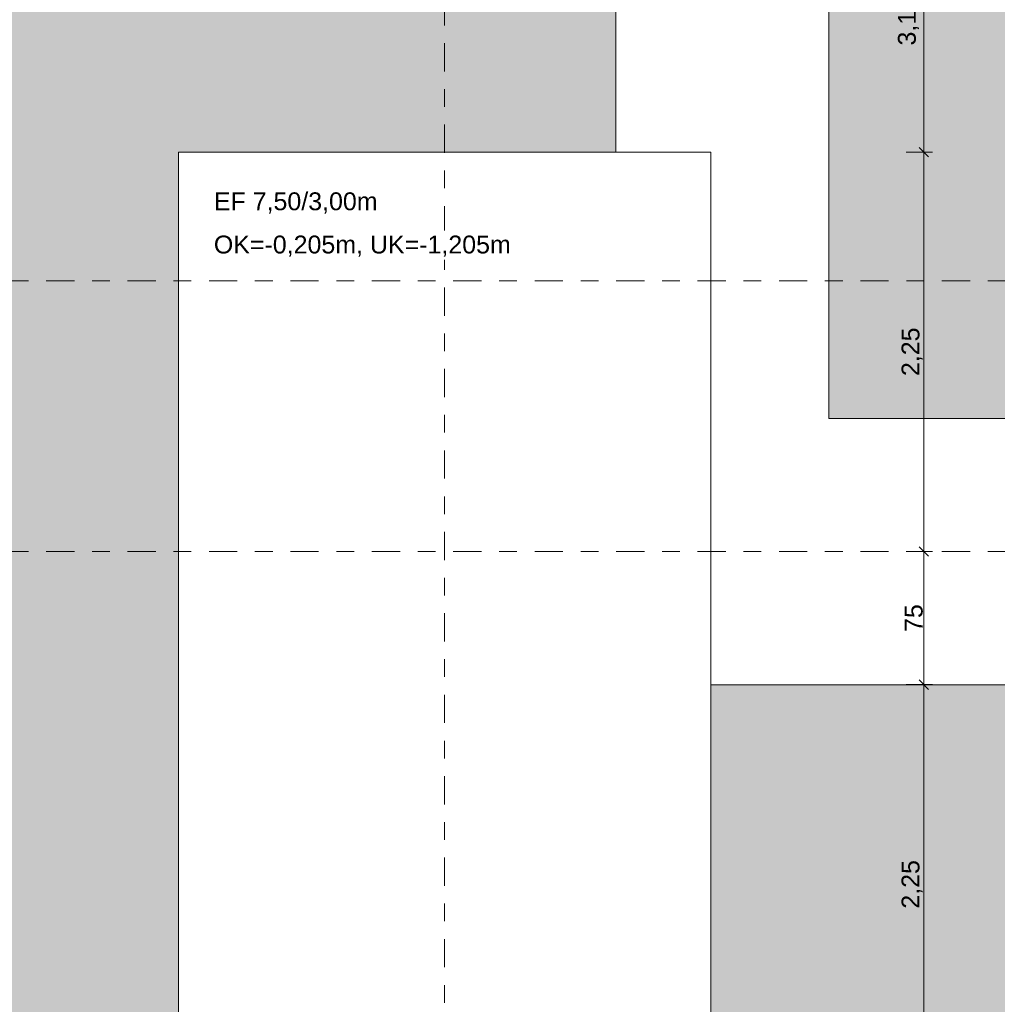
# Model space of a CAD drawing. Header units: metres. Extents: x -273 to 6, y -183 to 13.
# Tile 259 of 379: x -85.32 to -79.81, y -11.25 to -5.7. Entities that reach past the tile are written whole.
import ezdxf

# ---------------------------------------------------------------- set-up
doc = ezdxf.new("R2010")
doc.units = ezdxf.units.M
doc.header["$LTSCALE"] = 0.05
doc.header["$PDMODE"] = 1
doc.header["$PDSIZE"] = -2
doc.linetypes.add('Linienart-53', pattern=[5.291531, 3.175, -1.058062, 0.352704, -0.705764])
doc.layers.get('0').update_dxf_attribs({"lineweight": 25})
for name, color, linetype, lineweight, true_color in [('30 -32 Gründung- 2 Flachgründungen u. Bodenplatten', 7, 'Continuous', 9, 0xff6633), ('70 -72 Beschriftung- 1 Beschriftung allgemein', 7, 'Continuous', 9, 0xff6633), ('70 -76 Bemaßung- 2 Allgemein', 7, 'Continuous', 5, 0x6666cc)]:
    doc.layers.add(name, color=color, linetype=linetype, lineweight=lineweight, true_color=true_color)
doc.layers.add('70 -71 Achsen- 1 Gebäudeachsen', color=7, linetype='Linienart-53', lineweight=18)
doc.layers.add('Keine', color=7, linetype='Continuous', lineweight=9)
doc.styles.add('Arial', font='arial.ttf')
doc.dimstyles.new('k+k_klein', dxfattribs={"dimtxt": 0.100689, "dimasz": 0.05302, "dimexe": 0.05, "dimexo": 0.15, "dimgap": 0.005, "dimtad": 1, "dimdec": 3, "dimtxsty": 'Arial', "dimblk": 'VW_SLASH-2', "dimblk1": 'VW_SLASH-2', "dimblk2": 'VW_SLASH-2', "dimcen": 0, "dimdle": 0.025, "dimadec": 3, "dimazin": 0, "dimtfac": 0.75, "dimtdec": 3, "dimtix": 1, "dimtmove": 0, "dimatfit": 0, "dimldrblk": 'VW_FILLEDARROW', "dimfxl": 0.1, "dimfxlon": 1, "dimfrac": 2, "dimtolj": 1, "dimarcsym": 0})

# ---------------------------------------------------------------- blocks, each defined once
blk = doc.blocks.new('_Achsen (3D)')
at = {"layer": '70 -71 Achsen- 1 Gebäudeachsen', "transparency": 33554687}
for p, q in [((-82.921, 3.8), (-82.921, -46.172)), ((-179.668, -8.697), (3.826, -8.697))]:
    blk.add_line(p, q, dxfattribs=at)
blk = doc.blocks.new('Gruppe-2136')
at = {"layer": '30 -32 Gründung- 2 Flachgründungen u. Bodenplatten', "flags": 128}
blk.add_lwpolyline([(-84.421, -6.447), (-81.421, -6.447), (-81.421, -13.947), (-84.421, -13.947)], close=True, dxfattribs=at)
at = {"color": 255}
for points in [[(-84.221, -6.8093), (-83.2926, -6.8093), (-83.2926, -6.647), (-84.221, -6.647)], [(-84.221, -7.0527), (-82.5397, -7.0527), (-82.5397, -6.8905), (-84.221, -6.8905)]]:
    blk.add_wipeout(points, dxfattribs=at).dxf.layer = '70 -72 Beschriftung- 1 Beschriftung allgemein'
at = {"layer": '70 -72 Beschriftung- 1 Beschriftung allgemein', "char_height": 0.100689, "attachment_point": 1, "line_spacing_factor": 0.970891, "style": 'Arial'}
for s, insert in [('EF 7,50/3,00m', (-84.221, -6.6741)), ('OK=-0,205m, UK=-1,205m', (-84.221, -6.9175))]:
    blk.add_mtext(s, dxfattribs=dict(at, insert=insert))
blk = doc.blocks.new('Gruppe-2472')
at = {"layer": '70 -71 Achsen- 1 Gebäudeachsen', "transparency": 33554687}
blk.add_line((-179.668, -7.172), (3.826, -7.172), dxfattribs=at)
blk = doc.blocks.new('_FU_2D LP5 (2D)')
at = {"layer": 'Keine', "linetype": 'Continuous', "lineweight": 0, "transparency": 33554511}
blk.add_hatch(color=43, dxfattribs=at).paths.add_polyline_path([(-78.04599996, -3.29204198), (-79.54599996, -3.29204198), (-79.54599996, -0.54704198), (-80.75599996, -0.54704198), (-80.75599996, -7.94704198), (-75.42099996, -7.94704198), (-75.42099996, -0.54704198), (-78.04599996, -0.54704198)])
at = {"layer": 'Keine', "flags": 128}
blk.add_lwpolyline([(-78.04599996, -3.29204198), (-79.54599996, -3.29204198), (-79.54599996, -0.54704198), (-80.75599996, -0.54704198), (-80.75599996, -7.94704198), (-75.42099996, -7.94704198), (-75.42099996, -0.54704198), (-78.04599996, -0.54704198)], close=True, dxfattribs=at)
at = {"layer": '30 -32 Gründung- 2 Flachgründungen u. Bodenplatten', "color": 7}
blk.add_blockref('Gruppe-2136', (0, 0), dxfattribs=at)
at = {"layer": 'Keine', "linetype": 'Continuous', "lineweight": 0, "transparency": 33554511}
h = blk.add_hatch(color=43, dxfattribs=at)
h.paths.add_polyline_path([(-75.67109109, -30.59704198), (-73.67099996, -30.59704198), (-73.67099996, -35.19704198), (-74.57099996, -35.19704198), (-74.57099996, -38.67204198), (-73.89599996, -38.67204198), (-73.89599996, -39.34704198), (-67.52099996, -39.34704198), (-67.52099996, -38.34704198), (-65.32099996, -38.34704198), (-65.32099996, -39.34704198), (-59.27099996, -39.34704198), (-59.27099996, -38.34704198), (-57.07099996, -38.34704198), (-57.07099996, -39.34704198), (-50.67099996, -39.34704198), (-50.67099996, -28.29704198), (-56.92099996, -28.29704198), (-56.92099996, -32.44704198), (-59.42099996, -32.44704198), (-59.42099996, -28.29704198), (-65.17099996, -28.29704198), (-65.17099996, -32.44704198), (-67.67099996, -32.44704198), (-67.67099996, -28.29704198), (-73.57099996, -28.29704198), (-73.57099996, -29.29704198), (-75.77099996, -29.29704198), (-75.77099996, -27.09704198), (-74.77099996, -27.09704198), (-74.77099996, -24.04704198), (-75.77099996, -24.04704198), (-75.77099996, -21.84704198), (-74.77099996, -21.84704198), (-74.77099996, -20.54704198), (-75.67109109, -20.54704198), (-75.67109109, -10.69704198), (-75.42109109, -10.69704198), (-75.42109109, -9.44704198), (-81.42109109, -9.44704198), (-81.42109109, -13.94704198), (-84.42109109, -13.94704198), (-84.42109109, -6.44704198), (-81.95609109, -6.44704198), (-81.95609109, -3.29008264), (-84.69599996, -3.29008264), (-84.69599996, -0.54704198), (-88.07099996, -0.54704198), (-88.07099996, -2.44704198), (-89.37099996, -2.44704198), (-89.37099996, -0.54704198), (-89.57099996, -0.54704198), (-89.57099996, -2.89008719), (-92.77099996, -2.89008719), (-92.77099996, -0.54704198), (-93.72109109, -0.54704198), (-93.72109109, -8.09704198), (-92.67109109, -8.09704198), (-92.67109109, -6.44704198), (-89.67109109, -6.44704198), (-89.67109109, -13.94704198), (-92.67109109, -13.94704198), (-92.67109109, -9.29704198), (-98.82109109, -9.29704198), (-98.82109109, -11.09704198), (-94.09609109, -11.09704198), (-94.09609109, -23.54704198), (-98.82109109, -23.54704198), (-98.82109109, -34.09704198), (-75.67109109, -34.09704198)])
h.paths.add_polyline_path([(-89.17109109, -33.19704198), (-93.17109109, -33.19704198), (-93.17109109, -29.19704198), (-89.17109109, -29.19704198)])
h.paths.add_polyline_path([(-84.92109109, -29.19704198), (-80.92109109, -29.19704198), (-80.92109109, -33.19704198), (-84.92109109, -33.19704198)])
h.paths.add_polyline_path([(-85.12109109, -17.39704198), (-80.72109109, -17.39704198), (-80.72109109, -25.49704198), (-85.12109109, -25.49704198)])
h.paths.add_polyline_path([(-88.97109109, -25.49704198), (-93.37109109, -25.49704198), (-93.37109109, -17.39704198), (-88.97109109, -17.39704198)])
at = {"layer": '30 -32 Gründung- 2 Flachgründungen u. Bodenplatten', "flags": 128}
blk.add_lwpolyline([(-81.14599996, -3.29008264), (-81.95599996, -3.29008264), (-81.95599996, -6.44704198), (-81.42099996, -6.44704198), (-81.42099996, -9.44704198), (-75.42099996, -9.44704198), (-75.42099996, -10.69704198), (-73.92099996, -10.69704198), (-73.92099996, 0.10992025), (-75.42099996, 0.10992025), (-75.42099996, -7.94704198), (-80.75599996, -7.94704198), (-80.75599996, -3.29008264)], close=True, dxfattribs=at)
at = {"layer": 'Keine', "flags": 128}
blk.add_lwpolyline([(-75.77099996, -29.29704198), (-75.77099996, -27.09704198), (-74.77099996, -27.09704198), (-74.77099996, -24.04704198), (-75.77099996, -24.04704198), (-75.77099996, -21.84704198), (-74.77099996, -21.84704198), (-74.77099996, -20.54704198), (-75.67109109, -20.54704198), (-75.67109109, -10.69704198), (-75.42109109, -10.69704198), (-75.42109109, -9.44704198), (-81.42109109, -9.44704198), (-81.42109109, -13.94704198), (-84.42109109, -13.94704198), (-84.42109109, -6.44704198), (-81.95609109, -6.44704198), (-81.95609109, -3.29008264), (-84.69599996, -3.29008264), (-84.69599996, -0.54704198), (-88.07099996, -0.54704198)], dxfattribs=at)
at = {"layer": '70 -72 Beschriftung- 1 Beschriftung allgemein', "color": 7}
blk.add_blockref('Gruppe-2472', (0, 0), dxfattribs=at)
blk = doc.blocks.new('VW_SLASH-2')
at = {"color": 0, "linetype": 'ByBlock', "lineweight": -2, "transparency": 16777216}
blk.add_line((0.47, 0), (-1, 0), dxfattribs=at)
at = {"color": 0, "lineweight": 5, "transparency": 16777216, "flags": 128}
blk.add_lwpolyline([(0.5, 0.5), (-0.5, -0.5)], dxfattribs=at)
blk = doc.blocks.new('*D3517')
at = {"layer": '70 -76 Bemaßung- 2 Allgemein', "color": 0, "lineweight": -2}
for p, q in [((-80.321, -3.2901), (-80.171, -3.2901)), ((-80.221, -6.394), (-80.221, -3.3431)), ((-80.321, -6.447), (-80.171, -6.447))]:
    blk.add_line(p, q, dxfattribs=at)
at = {"layer": 'Defpoints', "color": 0}
for p in [(-81.146, -3.2901), (-80.221, -3.2901), (-81.421, -6.447)]:
    blk.add_point(p, dxfattribs=at)
at = {"layer": '70 -76 Bemaßung- 2 Allgemein', "color": 0, "lineweight": -2, "xscale": 0.05302001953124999, "yscale": 0.05302001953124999, "zscale": 0.05302001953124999}
for p, rotation in [((-80.221, -3.2901), 90), ((-80.221, -6.447), 270)]:
    blk.add_blockref('VW_SLASH-2', p, dxfattribs=dict(at, rotation=rotation))
at = {"layer": '70 -76 Bemaßung- 2 Allgemein', "color": 0, "insert": (-80.307, -5.7102), "char_height": 0.10069, "attachment_point": 5, "rotation": 90, "style": 'Arial'}
blk.add_mtext('\\A1;3,16', dxfattribs=at)
blk = doc.blocks.new('VW_FILLEDARROW')
at = {"linetype": 'Continuous', "lineweight": 0, "transparency": 16777216}
blk.add_hatch(color=0, dxfattribs=at).paths.add_polyline_path([(-2.83, 0.76), (0, 0), (-2.83, -0.76)])
at = {"color": 0, "lineweight": 5, "transparency": 16777216, "flags": 128}
blk.add_lwpolyline([(-2.83, 0.76), (0, 0), (-2.83, -0.76)], close=True, dxfattribs=at)
blk = doc.blocks.new('*D3518')
at = {"layer": '70 -76 Bemaßung- 2 Allgemein', "color": 0, "lineweight": -2}
for p, q in [((-80.321, -6.447), (-80.171, -6.447)), ((-80.221, -8.644), (-80.221, -6.5001)), ((-80.321, -8.697), (-80.171, -8.697))]:
    blk.add_line(p, q, dxfattribs=at)
at = {"layer": 'Defpoints', "color": 0}
for p in [(-81.421, -6.447), (-80.221, -6.447), (-81.421, -8.697)]:
    blk.add_point(p, dxfattribs=at)
at = {"layer": '70 -76 Bemaßung- 2 Allgemein', "color": 0, "lineweight": -2, "xscale": 0.05302001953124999, "yscale": 0.05302001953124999, "zscale": 0.05302001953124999}
for p, rotation in [((-80.221, -6.447), 90), ((-80.221, -8.697), 270)]:
    blk.add_blockref('VW_SLASH-2', p, dxfattribs=dict(at, rotation=rotation))
at = {"layer": '70 -76 Bemaßung- 2 Allgemein', "color": 0, "insert": (-80.2865, -7.572), "char_height": 0.10069, "attachment_point": 5, "rotation": 90, "style": 'Arial'}
blk.add_mtext('\\A1;2,25', dxfattribs=at)
blk = doc.blocks.new('*D3519')
at = {"layer": '70 -76 Bemaßung- 2 Allgemein', "color": 0, "lineweight": -2}
for p, q in [((-80.321, -8.697), (-80.171, -8.697)), ((-80.221, -9.394), (-80.221, -8.7501)), ((-80.321, -9.447), (-80.171, -9.447))]:
    blk.add_line(p, q, dxfattribs=at)
at = {"layer": 'Defpoints', "color": 0}
for p in [(-81.421, -8.697), (-80.221, -8.697), (-81.4211, -9.447)]:
    blk.add_point(p, dxfattribs=at)
at = {"layer": '70 -76 Bemaßung- 2 Allgemein', "color": 0, "lineweight": -2, "xscale": 0.05302001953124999, "yscale": 0.05302001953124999, "zscale": 0.05302001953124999}
for p, rotation in [((-80.221, -8.697), 90), ((-80.221, -9.447), 270)]:
    blk.add_blockref('VW_SLASH-2', p, dxfattribs=dict(at, rotation=rotation))
at = {"layer": '70 -76 Bemaßung- 2 Allgemein', "color": 0, "insert": (-80.2772, -9.072), "char_height": 0.10069, "attachment_point": 5, "rotation": 90, "style": 'Arial'}
blk.add_mtext('\\A1;75', dxfattribs=at)
blk = doc.blocks.new('*D3520')
at = {"layer": '70 -76 Bemaßung- 2 Allgemein', "color": 0, "lineweight": -2}
for p, q in [((-80.321, -9.447), (-80.171, -9.447)), ((-80.221, -11.644), (-80.221, -9.5001)), ((-80.321, -11.697), (-80.171, -11.697))]:
    blk.add_line(p, q, dxfattribs=at)
at = {"layer": 'Defpoints', "color": 0}
for p in [(-81.4211, -9.447), (-80.221, -9.447), (-81.421, -11.697)]:
    blk.add_point(p, dxfattribs=at)
at = {"layer": '70 -76 Bemaßung- 2 Allgemein', "color": 0, "lineweight": -2, "xscale": 0.05302001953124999, "yscale": 0.05302001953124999, "zscale": 0.05302001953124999}
for p, rotation in [((-80.221, -9.447), 90), ((-80.221, -11.697), 270)]:
    blk.add_blockref('VW_SLASH-2', p, dxfattribs=dict(at, rotation=rotation))
at = {"layer": '70 -76 Bemaßung- 2 Allgemein', "color": 0, "insert": (-80.2865, -10.572), "char_height": 0.10069, "attachment_point": 5, "rotation": 90, "style": 'Arial'}
blk.add_mtext('\\A1;2,25', dxfattribs=at)
blk = doc.blocks.new('Gruppe-2807')
at = {"layer": '70 -76 Bemaßung- 2 Allgemein'}
dim = blk.add_linear_dim(base=(-80.221, -3.2901), p1=(-81.421, -6.447), p2=(-81.146, -3.2901), angle=270, text='3,16', dimstyle='k+k_klein', override={"dimtxt": 0.100689, "dimgap": 0.005, "dimdec": 2, "dimpost": '<>', "dimtxsty": 'Arial', "dimtmove": 2}, dxfattribs=at)
dim.commit()
dim.dimension.update_dxf_attribs({"geometry": '*D3517', "text_midpoint": (-80.307, -5.7102), "dimtype": 160})
for base, p1, p2, text, picture, middle in [((-80.221, -6.447), (-81.421, -8.697), (-81.421, -6.447), '2,25', '*D3518', (-80.2865, -7.572)), ((-80.221, -8.697), (-81.4211, -9.447), (-81.421, -8.697), '75', '*D3519', (-80.2772, -9.072)), ((-80.221, -9.447), (-81.421, -11.697), (-81.4211, -9.447), '2,25', '*D3520', (-80.2865, -10.572))]:
    dim = blk.add_linear_dim(base=base, p1=p1, p2=p2, angle=270, text=text, dimstyle='k+k_klein', override={"dimtxt": 0.100689, "dimgap": 0.005, "dimpost": '<>', "dimtxsty": 'Arial', "dimtmove": 2}, dxfattribs=at)
    dim.commit()
    dim.dimension.update_dxf_attribs({"geometry": picture, "text_midpoint": middle})
blk = doc.blocks.new('_FU_2D Bemaßung_ Beschriftung (3D)')
at = {"layer": '70 -76 Bemaßung- 2 Allgemein'}
blk.add_blockref('Gruppe-2807', (0, 0), dxfattribs=at)

msp = doc.modelspace()

# ---------------------------------------------------------------- block references
at = {"layer": 'Keine', "color": 1}
msp.add_blockref('_Achsen (3D)', (0, 0), dxfattribs=at)

# ---------------------------------------------------------------- next in the draw order: block references
msp.add_blockref('_FU_2D LP5 (2D)', (0, 0), dxfattribs=at)

# ---------------------------------------------------------------- next in the draw order: block references
msp.add_blockref('_FU_2D Bemaßung_ Beschriftung (3D)', (0, 0), dxfattribs=at)

doc.saveas('drawing.dxf')
